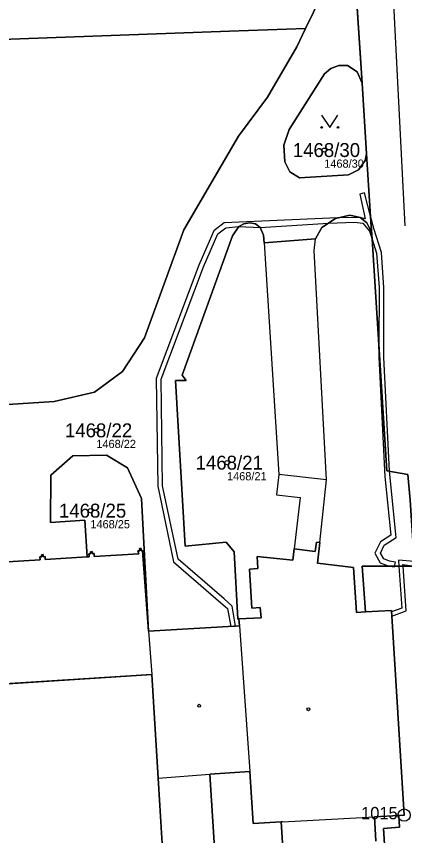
# Model space of a CAD drawing. Extents: x -653098 to -649479, y -997642 to -992666.
# Drawn here: x -650640.2 to -650592.8, y -995732.9 to -995633 of the extents above; entities that cross this region are included whole.
import ezdxf

# ---------------------------------------------------------------- set-up
doc = ezdxf.new("R2010")
doc.units = 0
for name, color, linetype in [('Definiční body', 7, 'Continuous'), ('Hranice parcel', 7, 'Continuous'), ('Parcelní čísla', 7, 'Continuous'), ('Polygon budovy', 7, 'Continuous'), ('Polygon parcely', 7, 'Continuous'), ('Vnitřní kresba', 7, 'Continuous'), ('Věcná břemena k části', 7, 'Continuous'), ('Značky bodu BP', 7, 'Continuous'), ('Značky budov', 7, 'Continuous'), ('Značky kultur', 7, 'Continuous')]:
    doc.layers.add(name, color=color, linetype=linetype)

msp = doc.modelspace()

# ---------------------------------------------------------------- linework, layer by layer
at = {"layer": 'Definiční body'}
for centre in [(-650602.64, -995649.32), (-650630.44, -995683.49), (-650614.5, -995687.43), (-650631.17, -995693.28)]:
    msp.add_circle(centre, 0.25, dxfattribs=at)
at = {"layer": 'Hranice parcel'}
for p, q in [((-650599.21, -995622.8), (-650598.03, -995641.16)), ((-650598.03, -995641.16), (-650597.48, -995649.8)), ((-650597.48, -995649.8), (-650596.86, -995659.32)), ((-650631.58, -995698.91), (-650631.86, -995694.45))]:
    msp.add_line(p, q, dxfattribs=at)
for points in [[(-650604.92, -995634.51), (-650602.99, -995630.49), (-650599.21, -995622.8)], [(-650604.92, -995634.51), (-650614.2, -995634.84), (-650653.17, -995636.23), (-650653.35, -995631.34), (-650653.57, -995624.99), (-650653.58, -995624.71)], [(-650673.92, -995682.47), (-650635.6, -995679.99), (-650630.67, -995678.85), (-650627.25, -995676.33), (-650624.55, -995672.21), (-650619.77, -995659.06), (-650613.09, -995647.62), (-650609.54, -995642.88), (-650605.99, -995636.75), (-650604.92, -995634.51)], [(-650598.03, -995641.16), (-650598.62, -995639.79), (-650599.8, -995639.03), (-650600.84, -995639.02), (-650601.82, -995639.36), (-650602.62, -995640.01), (-650606.9, -995646.8), (-650607.55, -995648.71), (-650607.44, -995650.74), (-650606.83, -995651.97), (-650605.67, -995652.71), (-650599.66, -995652.33), (-650598.44, -995651.74), (-650597.66, -995650.6), (-650597.48, -995649.8)], [(-650596.86, -995659.32), (-650597.43, -995658.21), (-650598.25, -995657.56), (-650599.52, -995657.26), (-650601.27, -995657.65), (-650602.95, -995658.77), (-650603.71, -995660.13), (-650609.97, -995660.64), (-650610.03, -995659.71), (-650610.46, -995658.75), (-650611.03, -995658.33), (-650611.73, -995658.18), (-650612.44, -995658.3), (-650613.07, -995658.65), (-650613.84, -995659.77), (-650619.97, -995676.78), (-650619.48, -995677.43), (-650620.8, -995677.41), (-650619.59, -995697.59), (-650614.61, -995697.14), (-650613.62, -995698.28), (-650613.18, -995706.49), (-650613.04, -995706.48)], [(-650591.61, -995700.03), (-650592.14, -995692), (-650592.44, -995688.89), (-650594.99, -995688.42), (-650596.81, -995660.17), (-650596.86, -995659.32)], [(-650635.99, -995688.94), (-650633.3, -995686.61), (-650629.22, -995686.52), (-650626.62, -995688.06), (-650624.94, -995691.8), (-650624.06, -995707.98)], [(-650631.86, -995694.45), (-650636.03, -995694.73), (-650635.99, -995688.94)], [(-650624.06, -995707.98), (-650624.81, -995698.15), (-650624.96, -995698.16), (-650624.98, -995697.9), (-650625.17, -995697.91), (-650625.15, -995698.17), (-650625.36, -995698.18), (-650625.24, -995698.53), (-650630.69, -995698.86), (-650630.71, -995698.51), (-650630.95, -995698.52), (-650630.96, -995698.26), (-650631.15, -995698.28), (-650631.14, -995698.55), (-650631.35, -995698.56), (-650631.33, -995698.9), (-650631.58, -995698.91)], [(-650597.6, -995705.63), (-650598.72, -995705.69), (-650599.05, -995700.2), (-650603.46, -995699.69), (-650603.16, -995697.18), (-650603.6, -995697.12), (-650603.73, -995698.27), (-650606.29, -995697.95), (-650606.45, -995699.31), (-650610.82, -995698.86), (-650610.75, -995700.34), (-650611.77, -995700.42), (-650611.48, -995705.15), (-650610.44, -995705.1), (-650610.34, -995706.33), (-650613.04, -995706.48)], [(-650631.58, -995698.91), (-650636.68, -995699.22), (-650636.7, -995698.87), (-650636.92, -995698.89), (-650636.93, -995698.63), (-650637.12, -995698.65), (-650637.11, -995698.9), (-650637.32, -995698.91), (-650637.3, -995699.26), (-650642.65, -995699.59)], [(-650591.82, -995700.03), (-650597.99, -995700.05), (-650597.6, -995705.63)], [(-650593.52, -995730.43), (-650592.89, -995730.4), (-650594.43, -995705.46), (-650597.6, -995705.63)], [(-650613.04, -995706.48), (-650612.98, -995707.33), (-650624.06, -995707.98)], [(-650614.9, -995752.33), (-650616.61, -995725.42), (-650611.72, -995725.06), (-650611.32, -995731.4), (-650607.9, -995731.23), (-650607.05, -995744.77)], [(-650593.52, -995730.43), (-650593.44, -995731.88), (-650595.42, -995732.02), (-650594.16, -995752.02), (-650604.7, -995752.67), (-650604.49, -995755.71), (-650607.84, -995755.91), (-650607.44, -995761.94), (-650607, -995762.4), (-650592.05, -995761.28), (-650591.23, -995773.28), (-650596.23, -995773.6), (-650595.9, -995778.56), (-650605.97, -995779.22), (-650606.38, -995779.71), (-650606.33, -995780.35), (-650605.52, -995781.69), (-650604.29, -995782.2), (-650595.48, -995781.69), (-650592.56, -995781.02), (-650590.13, -995779.71)], [(-650596.35, -995733.59), (-650596.51, -995730.59), (-650593.52, -995730.43)]]:
    msp.add_lwpolyline(points, dxfattribs=at)
at = {"layer": 'Polygon budovy'}
msp.add_lwpolyline([(-650620.33, -995767.72), (-650622.89, -995725.88), (-650623.66, -995713.27), (-650708.31, -995718.6), (-650707.7, -995728.37), (-650707.49, -995731.89), (-650707.17, -995736.77)], dxfattribs=at)
at = {"layer": 'Polygon parcely'}
for points in [[(-650629.54, -995529.23), (-650610.81, -995559.97), (-650611.97, -995560.96), (-650611.88, -995561.42), (-650611.39, -995563.77), (-650609.97, -995570.58), (-650609.5, -995572.92), (-650600.27, -995608), (-650599.57, -995617.85), (-650599.21, -995622.8), (-650598.03, -995641.16), (-650597.48, -995649.8), (-650596.86, -995659.32), (-650596.81, -995660.17), (-650594.99, -995688.42), (-650592.44, -995688.89), (-650592.14, -995692), (-650591.61, -995700.03), (-650589.94, -995723.57), (-650589.4, -995732.36), (-650587.94, -995748.35)], [(-650613.62, -995698.28), (-650614.61, -995697.14), (-650619.59, -995697.59), (-650620.8, -995677.41), (-650619.48, -995677.43), (-650619.97, -995676.78), (-650613.84, -995659.77), (-650613.07, -995658.65), (-650612.44, -995658.3), (-650611.73, -995658.18), (-650611.03, -995658.33), (-650610.46, -995658.75), (-650610.03, -995659.71), (-650609.97, -995660.64), (-650603.71, -995660.13), (-650602.95, -995658.77), (-650601.27, -995657.65), (-650599.52, -995657.26), (-650598.25, -995657.56), (-650597.43, -995658.21), (-650596.86, -995659.32), (-650597.48, -995649.8), (-650597.66, -995650.6), (-650598.44, -995651.74), (-650599.66, -995652.33), (-650605.67, -995652.71), (-650606.83, -995651.97), (-650607.44, -995650.74), (-650607.55, -995648.71), (-650606.9, -995646.8), (-650602.62, -995640.01), (-650601.82, -995639.36), (-650600.84, -995639.02), (-650599.8, -995639.03), (-650598.62, -995639.79), (-650598.03, -995641.16), (-650599.21, -995622.8)], [(-650602.99, -995630.49), (-650604.92, -995634.51), (-650605.99, -995636.75), (-650609.54, -995642.88), (-650613.09, -995647.62), (-650619.77, -995659.06), (-650624.55, -995672.21), (-650627.25, -995676.33), (-650630.67, -995678.85), (-650635.6, -995679.99), (-650673.92, -995682.47), (-650697.19, -995683.98)], [(-650592.44, -995688.89), (-650594.99, -995688.42), (-650596.81, -995660.17), (-650596.86, -995659.32), (-650597.43, -995658.21), (-650598.25, -995657.56), (-650599.52, -995657.26), (-650601.27, -995657.65), (-650602.95, -995658.77), (-650603.71, -995660.13), (-650609.97, -995660.64), (-650610.03, -995659.71), (-650610.46, -995658.75), (-650611.03, -995658.33), (-650611.73, -995658.18), (-650612.44, -995658.3), (-650613.07, -995658.65), (-650613.84, -995659.77), (-650619.97, -995676.78), (-650619.48, -995677.43), (-650620.8, -995677.41), (-650619.59, -995697.59), (-650614.61, -995697.14), (-650613.62, -995698.28), (-650613.18, -995706.49), (-650613.04, -995706.48), (-650610.34, -995706.33), (-650610.44, -995705.1), (-650611.48, -995705.15), (-650611.77, -995700.42), (-650610.75, -995700.34), (-650610.82, -995698.86), (-650606.45, -995699.31), (-650606.29, -995697.95), (-650603.73, -995698.27), (-650603.6, -995697.12), (-650603.16, -995697.18), (-650603.46, -995699.69), (-650599.05, -995700.2), (-650598.72, -995705.69), (-650597.6, -995705.63), (-650597.99, -995700.05), (-650591.82, -995700.03)], [(-650642.65, -995699.59), (-650637.3, -995699.26), (-650637.32, -995698.91), (-650637.11, -995698.9), (-650637.12, -995698.65), (-650636.93, -995698.63), (-650636.92, -995698.89), (-650636.7, -995698.87), (-650636.68, -995699.22), (-650631.58, -995698.91), (-650631.86, -995694.45), (-650636.03, -995694.73), (-650635.99, -995688.94), (-650633.3, -995686.61), (-650629.22, -995686.52), (-650626.62, -995688.06), (-650624.94, -995691.8), (-650624.06, -995707.98), (-650612.98, -995707.33), (-650613.04, -995706.48), (-650613.18, -995706.49), (-650613.62, -995698.28)], [(-650596.35, -995733.59), (-650596.51, -995730.59), (-650593.52, -995730.43), (-650592.89, -995730.4), (-650594.43, -995705.46), (-650597.6, -995705.63), (-650598.72, -995705.69), (-650599.05, -995700.2), (-650603.46, -995699.69), (-650603.16, -995697.18), (-650603.6, -995697.12), (-650603.73, -995698.27), (-650606.29, -995697.95), (-650606.45, -995699.31), (-650610.82, -995698.86), (-650610.75, -995700.34), (-650611.77, -995700.42), (-650611.48, -995705.15), (-650610.44, -995705.1), (-650610.34, -995706.33), (-650613.04, -995706.48), (-650612.98, -995707.33), (-650624.06, -995707.98), (-650624.81, -995698.15), (-650624.96, -995698.16), (-650624.98, -995697.9), (-650625.17, -995697.91), (-650625.15, -995698.17), (-650625.36, -995698.18), (-650625.24, -995698.53), (-650630.69, -995698.86), (-650630.71, -995698.51), (-650630.95, -995698.52), (-650630.96, -995698.26), (-650631.15, -995698.28), (-650631.14, -995698.55), (-650631.35, -995698.56), (-650631.33, -995698.9), (-650631.58, -995698.91), (-650636.68, -995699.22), (-650636.7, -995698.87), (-650636.92, -995698.89), (-650636.93, -995698.63), (-650637.12, -995698.65), (-650637.11, -995698.9), (-650637.32, -995698.91), (-650637.3, -995699.26), (-650642.65, -995699.59)], [(-650589.67, -995732.98), (-650591.82, -995700.03), (-650597.99, -995700.05), (-650597.6, -995705.63), (-650594.43, -995705.46), (-650592.89, -995730.4), (-650593.52, -995730.43), (-650593.44, -995731.88), (-650595.42, -995732.02), (-650594.16, -995752.02)], [(-650607.05, -995744.77), (-650607.9, -995731.23), (-650611.32, -995731.4), (-650611.72, -995725.06), (-650616.61, -995725.42), (-650614.9, -995752.33)], [(-650614.9, -995752.33), (-650616.61, -995725.42), (-650611.72, -995725.06), (-650611.32, -995731.4), (-650607.9, -995731.23), (-650607.05, -995744.77)], [(-650594.16, -995752.02), (-650595.42, -995732.02), (-650593.44, -995731.88), (-650593.52, -995730.43), (-650596.51, -995730.59), (-650596.35, -995733.59)]]:
    msp.add_lwpolyline(points, dxfattribs=at)
for points in [[(-650599.21, -995622.8), (-650653.58, -995624.71), (-650653.57, -995624.99), (-650653.35, -995631.34), (-650653.17, -995636.23), (-650614.2, -995634.84), (-650604.92, -995634.51), (-650602.99, -995630.49)], [(-650672.02, -995625.35), (-650688.54, -995625.93), (-650710.37, -995626.7), (-650719.6, -995676.45), (-650673.92, -995682.47), (-650635.6, -995679.99), (-650630.67, -995678.85), (-650627.25, -995676.33), (-650624.55, -995672.21), (-650619.77, -995659.06), (-650613.09, -995647.62), (-650609.54, -995642.88), (-650605.99, -995636.75), (-650604.92, -995634.51), (-650614.2, -995634.84), (-650653.17, -995636.23), (-650653.35, -995631.34), (-650653.57, -995624.99), (-650653.58, -995624.71)], [(-650605.67, -995652.71), (-650599.66, -995652.33), (-650598.44, -995651.74), (-650597.66, -995650.6), (-650597.48, -995649.8), (-650598.03, -995641.16), (-650598.62, -995639.79), (-650599.8, -995639.03), (-650600.84, -995639.02), (-650601.82, -995639.36), (-650602.62, -995640.01), (-650606.9, -995646.8), (-650607.55, -995648.71), (-650607.44, -995650.74), (-650606.83, -995651.97)], [(-650631.58, -995698.91), (-650631.33, -995698.9), (-650631.35, -995698.56), (-650631.14, -995698.55), (-650631.15, -995698.28), (-650630.96, -995698.26), (-650630.95, -995698.52), (-650630.71, -995698.51), (-650630.69, -995698.86), (-650625.24, -995698.53), (-650625.36, -995698.18), (-650625.15, -995698.17), (-650625.17, -995697.91), (-650624.98, -995697.9), (-650624.96, -995698.16), (-650624.81, -995698.15), (-650624.06, -995707.98), (-650624.94, -995691.8), (-650626.62, -995688.06), (-650629.22, -995686.52), (-650633.3, -995686.61), (-650635.99, -995688.94), (-650636.03, -995694.73), (-650631.86, -995694.45)]]:
    msp.add_lwpolyline(points, close=True, dxfattribs=at)
at = {"layer": 'Vnitřní kresba'}
for p, q in [((-650594.7, -995621.54), (-650592.8, -995658.54)), ((-650609.97, -995660.64), (-650608.16, -995688.86)), ((-650603.87, -995661.55), (-650603.71, -995660.13)), ((-650602.35, -995689.54), (-650603.87, -995661.55)), ((-650608.16, -995688.86), (-650608.46, -995691.34)), ((-650602.35, -995689.54), (-650608.16, -995688.86)), ((-650603.16, -995697.18), (-650602.35, -995689.54)), ((-650608.46, -995691.34), (-650605.59, -995691.68)), ((-650605.59, -995691.68), (-650606.29, -995697.95)), ((-650612.98, -995707.33), (-650611.72, -995725.06)), ((-650624.06, -995707.98), (-650623.66, -995713.27)), ((-650708.31, -995718.6), (-650623.66, -995713.27)), ((-650623.66, -995713.27), (-650622.89, -995725.88)), ((-650622.89, -995725.88), (-650616.61, -995725.42)), ((-650622.89, -995725.88), (-650620.33, -995767.72)), ((-650607.74, -995731.22), (-650596.51, -995730.59)), ((-650607.74, -995731.22), (-650607.9, -995731.23))]:
    msp.add_line(p, q, dxfattribs=at)
at = {"layer": 'Věcná břemena k části'}
for points in [[(-650598.3, -995654.71), (-650597.64, -995657.69), (-650598.25, -995657.56), (-650601.01, -995657.59), (-650614.85, -995658.2), (-650616.09, -995659.15), (-650616.66, -995660.45), (-650617.93, -995663.34), (-650623.14, -995677.17), (-650622.95, -995690.31), (-650621.01, -995699.53), (-650615.24, -995704.5), (-650614.43, -995705.21), (-650614.05, -995707.39), (-650613.45, -995707.36), (-650613.87, -995704.91), (-650614.84, -995704.04), (-650620.47, -995699.21), (-650622.35, -995690.25), (-650622.54, -995677.27), (-650617.37, -995663.56), (-650615.61, -995659.53), (-650614.63, -995658.8), (-650613.07, -995658.65), (-650610.46, -995658.75), (-650602.13, -995658.23), (-650598.93, -995658.1), (-650597.94, -995658.25), (-650597.13, -995659.19), (-650596.81, -995660.17), (-650596.86, -995659.32), (-650596.99, -995657.37), (-650597.73, -995654.55)], [(-650596.25, -995661.91), (-650595.95, -995666.08), (-650595.97, -995673.25), (-650594.99, -995688.42), (-650594.69, -995688.48), (-650595.37, -995674.55), (-650595.35, -995666.06), (-650595.65, -995661.79), (-650596.59, -995658.89), (-650596.99, -995657.37), (-650596.81, -995660.17)], [(-650593.86, -995696.55), (-650594.69, -995688.48), (-650594.99, -995688.42), (-650595.97, -995673.25), (-650595.97, -995674.57), (-650595.26, -995689.1), (-650594.5, -995696.25), (-650595.79, -995697.08), (-650596.47, -995698.47), (-650595.8, -995699.65), (-650594.85, -995700), (-650594.63, -995700.04), (-650594.07, -995700.14), (-650594.05, -995700.04), (-650593.96, -995699.55), (-650594.69, -995699.42), (-650595.38, -995699.17), (-650595.79, -995698.45), (-650595.33, -995697.5)], [(-650594.42, -995705.63), (-650594.39, -995706.15), (-650592.66, -995705.51), (-650593.02, -995700.03), (-650593.03, -995699.86), (-650591.61, -995700.03), (-650591.65, -995699.47), (-650593.57, -995699.32), (-650593.52, -995700.04), (-650593.18, -995705.17)]]:
    msp.add_lwpolyline(points, close=True, dxfattribs=at)
at = {"layer": 'Značky bodu BP'}
for radius in [0.75, 0.03]:
    msp.add_circle((-650592.89, -995730.4), radius, dxfattribs=at)
at = {"layer": 'Značky budov'}
for centre in [(-650617.897, -995717.059), (-650604.567, -995717.489)]:
    msp.add_circle(centre, 0.175, dxfattribs=at)
at = {"layer": 'Značky kultur'}
msp.add_lwpolyline([(-650602.96, -995645.069), (-650601.96, -995646.57), (-650600.96, -995645.069)], dxfattribs=at)
for centre in [(-650602.96, -995646.569), (-650600.96, -995646.569)]:
    msp.add_circle(centre, 0.1, dxfattribs=at)

# ---------------------------------------------------------------- texts
at = {"layer": 'Definiční body'}
for s, p in [('1468/30', (-650602.64, -995651.476)), ('1468/22', (-650630.44, -995685.646)), ('1468/21', (-650614.5, -995689.586)), ('1468/25', (-650631.17, -995695.436))]:
    msp.add_text(s, height=1, dxfattribs=at).set_placement(p)
at = {"layer": 'Parcelní čísla'}
for s, p in [('1468/30', (-650606.478, -995650.169)), ('1468/22', (-650634.278, -995684.34)), ('1468/21', (-650618.338, -995688.28)), ('1468/25', (-650635.008, -995694.13))]:
    msp.add_text(s, height=1.7, dxfattribs=at).set_placement(p)
at = {"layer": 'Značky bodu BP'}
msp.add_text('1015', height=1.5, dxfattribs=at).set_placement((-650598.138, -995730.9))

doc.saveas('drawing.dxf')
